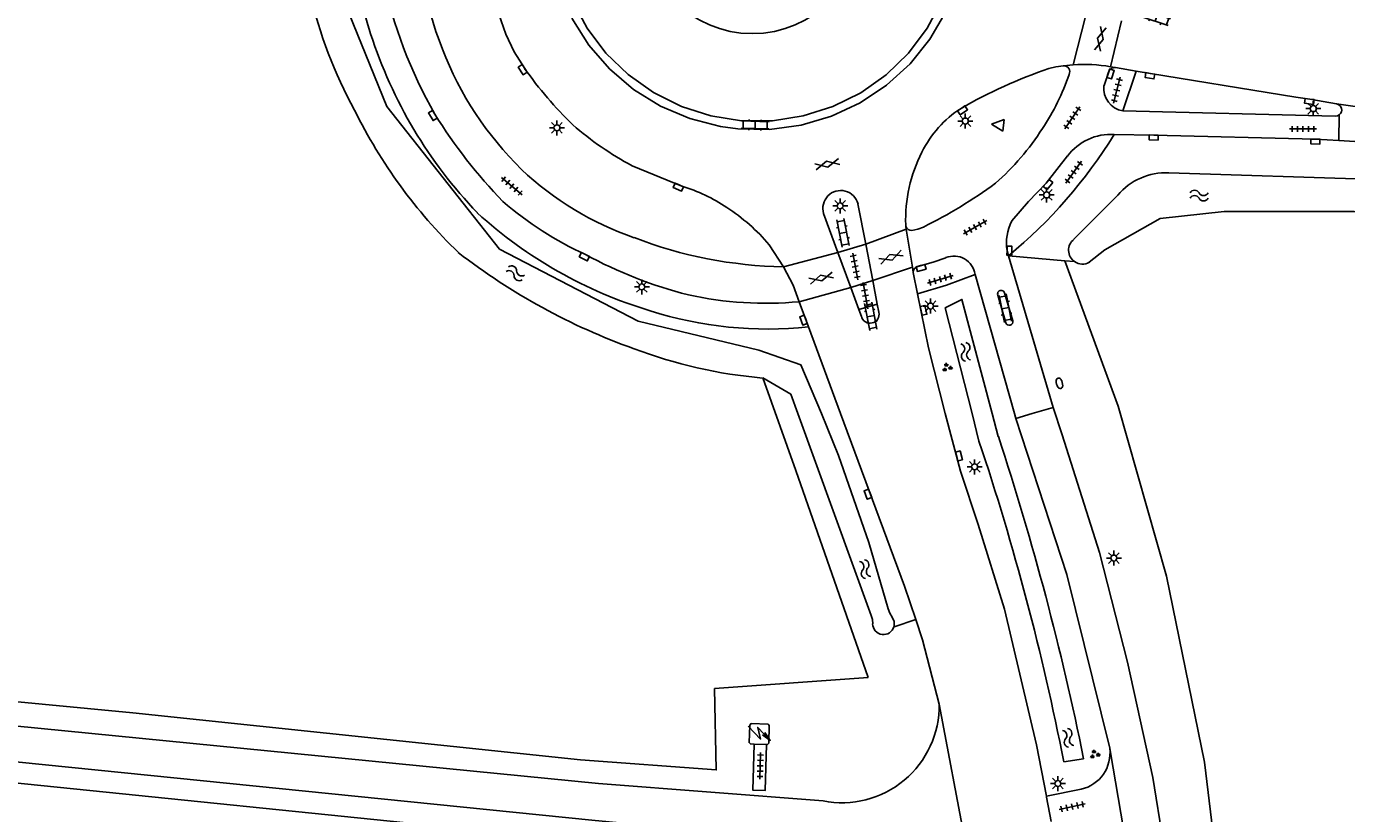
# Model space of a CAD drawing. Extents: x 125000 to 129004, y 397500 to 399008.
# Drawn here: x 127617.7 to 127727.8, y 397966.6 to 398032.3 of the extents above; entities that cross this region are included whole.
import ezdxf

# ---------------------------------------------------------------- set-up
doc = ezdxf.new("R2010")
doc.units = 0
for name, color, linetype in [('gg-bbg-lage trafo', 7, 'Continuous'), ('gg-knt-verharding', 7, 'Continuous'), ('gg-knt-verharding nz', 7, 'Continuous'), ('gg-kntw-bovenkant insteek waterloop', 7, 'Continuous'), ('gt-grn-groengrens', 7, 'Continuous'), ('gt-grn-vlakafsluiter', 7, 'Continuous'), ('gt-grn-weggrens', 7, 'Continuous'), ('gt-symb-brandkraan', 7, 'Continuous'), ('gt-symb-gesloten verharding', 7, 'Continuous'), ('gt-symb-groenvak', 7, 'Continuous'), ('gt-symb-klinker verharding', 7, 'Continuous'), ('gt-symb-kolk', 7, 'Continuous'), ('gt-symb-lichtmast', 7, 'Continuous'), ('gt-symb-tegel verharding', 7, 'Continuous'), ('gt-symb-trafo symbool', 7, 'Continuous'), ('gt-symb-waterafsluiter', 7, 'Continuous'), ('gt-symb-watersymbool', 7, 'Continuous')]:
    doc.layers.add(name, color=color, linetype=linetype)

# ---------------------------------------------------------------- blocks, each defined once
blk = doc.blocks.new('gt0-KL1')
at = {"layer": 'gt-symb-klinker verharding'}
for p, q in [((-1.15, 0.3), (1.15, 0.3)), ((-1, -0.3), (-1, 0.3)), ((-0.5, 0.3), (-0.5, 0.45)), ((0, -0.3), (0, 0.3)), ((0.5, 0.3), (0.5, 0.45)), ((1, -0.3), (1, 0.3)), ((-1.15, -0.3), (1.15, -0.3)), ((-0.5, -0.45), (-0.5, -0.3)), ((0.5, -0.45), (0.5, -0.3))]:
    blk.add_line(p, q, dxfattribs=at)
blk = doc.blocks.new('gt0-KOLK')
at = {"layer": 'gt-symb-kolk'}
blk.add_lwpolyline([(0, 0), (0.37, 0), (0.37, 0.4), (-0.38, 0.4), (-0.38, 0), (0, 0)], dxfattribs=at)
blk = doc.blocks.new('gt0-LMAST')
at = {"layer": 'gt-symb-lichtmast'}
for p, q in [((-0.18, 0.17), (-0.45, 0.44)), ((-0.01, 0.25), (-0.01, 0.62)), ((0.17, 0.17), (0.44, 0.44)), ((-0.26, 0), (-0.63, 0)), ((-0.18, -0.18), (-0.45, -0.45)), ((-0.01, -0.25), (-0.01, -0.63)), ((0.44, -0.45), (0.17, -0.18)), ((0.24, 0), (0.62, 0))]:
    blk.add_line(p, q, dxfattribs=at)
blk.add_circle((-0.01, 0), 0.25, dxfattribs=at)
blk = doc.blocks.new('gt0-TEG1')
at = {"layer": 'gt-symb-tegel verharding'}
for p, q in [((-1.12, 0), (1.12, 0)), ((-0.9, -0.25), (-0.9, 0.25)), ((-0.45, -0.25), (-0.45, 0.25)), ((0, -0.25), (0, 0.25)), ((0.45, -0.25), (0.45, 0.25)), ((0.9, -0.25), (0.9, 0.25))]:
    blk.add_line(p, q, dxfattribs=at)
blk = doc.blocks.new('gt0-WA')
at = {"layer": 'gt-symb-watersymbool'}
for centre, start, end in [((-0.32, 0.02), 28.0725, 151.9275), ((0.43, 0.42), 208.0725, 331.9275), ((-0.32, -0.43), 28.0725, 151.9275), ((0.43, -0.03), 208.0725, 331.9275)]:
    blk.add_arc(centre, 0.425, start, end, dxfattribs=at)
blk = doc.blocks.new('gt0-GRVAK')
at = {"layer": 'gt-symb-groenvak'}
for p, q in [((-0.11, 0.19), (-0.23, 0.24)), ((-0.18, 0.15), (0.09, 0.15)), ((-0.09, 0.21), (-0.16, 0.32)), ((-0.05, 0.21), (-0.05, 0.39)), ((0, 0.21), (0.06, 0.32)), ((0.01, 0.19), (0.13, 0.24)), ((0.26, -0.05), (0.2, 0.06)), ((0.3, -0.05), (0.3, 0.13)), ((0.35, -0.05), (0.41, 0.06)), ((-0.24, -0.23), (-0.36, -0.18)), ((-0.32, -0.26), (-0.05, -0.26)), ((-0.23, -0.21), (-0.29, -0.09)), ((-0.18, -0.2), (-0.18, -0.02)), ((-0.14, -0.21), (-0.07, -0.09)), ((-0.12, -0.23), (0, -0.18)), ((0.24, -0.07), (0.12, -0.02)), ((0.17, -0.11), (0.44, -0.11)), ((0.37, -0.07), (0.49, -0.02))]:
    blk.add_line(p, q, dxfattribs=at)
blk = doc.blocks.new('gt0-BR')
at = {"layer": 'gt-symb-brandkraan'}
for centre, radius, start, end in [((-0.24, 0), 0.206, 107.5669, 252.4331), ((0.6, -2.66), 3, 106.892, 107.5669), ((0, -0.69), 0.938, 73.108, 106.892), ((-0.6, -2.66), 3, 72.4331, 73.108), ((0.24, 0), 0.206, 287.567, 72.4331), ((0.6, 2.66), 3, 252.4331, 253.108), ((0, 0.69), 0.938, 253.108, 286.8921), ((-0.6, 2.66), 3, 286.8921, 287.567)]:
    blk.add_arc(centre, radius, start, end, dxfattribs=at)
blk = doc.blocks.new('gt0-HSP')
at = {"layer": 'gt-symb-trafo symbool'}
for points in [[(0.77, 0.75), (-0.53, 0), (0.47, 0), (-0.83, -0.75)], [(-0.22, -0.24), (-0.83, -0.75), (-0.08, -0.48)]]:
    blk.add_lwpolyline(points, dxfattribs=at)
blk = doc.blocks.new('gt0-GESVH1')
at = {"layer": 'gt-symb-gesloten verharding'}
for p, q in [((-0.99, -0.26), (0.01, 0.24)), ((0.01, -0.26), (-0.99, 0.24)), ((0.01, 0.24), (1.01, -0.26)), ((1.01, 0.24), (0.01, -0.26))]:
    blk.add_line(p, q, dxfattribs=at)
blk = doc.blocks.new('gt0-WAFSL')
at = {"layer": 'gt-symb-waterafsluiter'}
for p, q in [((-0.5, -0.33), (0, 0.67)), ((0, 0.67), (0.5, -0.33)), ((0.5, -0.33), (-0.5, -0.33))]:
    blk.add_line(p, q, dxfattribs=at)

msp = doc.modelspace()

# ---------------------------------------------------------------- linework, layer by layer
at = {"layer": 'gg-bbg-lage trafo'}
msp.add_line((127678.37, 397972.43), (127679.41, 397972.4), dxfattribs=at)
msp.add_lwpolyline([(127678.37, 397972.43), (127678.07, 397972.44), (127677.96, 397972.56), (127678.01, 397974.02), (127678.13, 397974.14), (127679.54, 397974.1), (127679.64, 397973.98), (127679.61, 397972.51), (127679.48, 397972.4), (127679.41, 397972.4)], dxfattribs=at)
at = {"layer": 'gg-knt-verharding'}
for p, q in [((127704.17, 398029), (127704.99, 398029.09)), ((127708.1, 398028.93), (127708.51, 398028.86)), ((127708.51, 398028.86), (127710.25, 398028.57)), ((127710.25, 398028.57), (127709.13, 398025.25)), ((127709.13, 398025.25), (127726.84, 398024.82)), ((127727.14, 398022.78), (127727.18, 398024.92)), ((127725.19, 398022.89), (127727.14, 398022.78)), ((127727.14, 398022.78), (127735.22, 398022.3)), ((127668.21, 398020.67), (127672.36, 398018.98)), ((127685.36, 398013.45), (127684.17, 398016.69)), ((127687.04, 398017.49), (127687.68, 398014.14)), ((127691.02, 398015.74), (127691.03, 398015.63)), ((127691.07, 398015.38), (127691.03, 398015.63)), ((127691.58, 398012.21), (127691.07, 398015.38)), ((127679.64, 398014.09), (127680.83, 398012.24)), ((127685.36, 398013.45), (127687.68, 398014.14)), ((127685.36, 398013.45), (127686.44, 398010.52)), ((127688.27, 398011.09), (127687.68, 398014.14)), ((127699.47, 398013.58), (127699.6, 398013.16)), ((127691.65, 398011.77), (127691.58, 398012.21)), ((127699.6, 398013.16), (127703.31, 398000.51)), ((127688.65, 398009.14), (127688.27, 398011.09)), ((127691.99, 398009.99), (127691.65, 398011.77)), ((127700.1, 398000), (127696.8, 398011.61)), ((127686.44, 398010.52), (127687.12, 398008.67)), ((127699.37, 398007.58), (127698.7, 398009.88)), ((127699.26, 398010.07), (127699.95, 398007.75)), ((127682.14, 398009.33), (127682.91, 398007.24)), ((127688.65, 398009.14), (127687.12, 398008.67)), ((127688.65, 398009.14), (127688.78, 398008.45)), ((127687.32, 398008.11), (127687.12, 398008.67)), ((127682.91, 398007.24), (127685.59, 398000)), ((127700.21, 397999.6), (127700.1, 398000)), ((127701.57, 398000), (127700.21, 397999.6)), ((127703.31, 398000.51), (127701.57, 398000)), ((127691.85, 397982.83), (127692.42, 397981.12)), ((127692.42, 397981.12), (127693.81, 397975.77)), ((127708.03, 397972.09), (127708.1, 397971.73)), ((127708.1, 397971.73), (127709.39, 397964.22)), ((127705.66, 397968.67), (127702.75, 397968.09)), ((127702.75, 397968.09), (127702.77, 397967.99)), ((127702.77, 397967.99), (127703.15, 397965.97))]:
    msp.add_line(p, q, dxfattribs=at)
for points in [[(127655.81, 398036.87), (127656.11, 398036.14), (127657.67, 398031.64), (127658.37, 398030.17), (127659.24, 398028.8)], [(127694.02, 398034.43), (127692.8, 398032.15), (127691.24, 398030.08), (127689.38, 398028.27), (127687.27, 398026.77), (127684.95, 398025.62), (127682.48, 398024.83), (127679.92, 398024.43), (127677.33, 398024.43), (127674.77, 398024.83), (127672.31, 398025.62), (127669.99, 398026.78), (127667.88, 398028.28), (127666.02, 398030.08), (127664.46, 398032.15), (127663.24, 398034.44)], [(127694.37, 398033.52), (127693.04, 398031.24), (127691.38, 398029.18), (127689.42, 398027.4), (127687.22, 398025.93), (127684.83, 398024.81), (127682.29, 398024.07), (127679.67, 398023.71), (127677.01, 398023.76), (127675.57, 398023.95), (127673.01, 398024.61), (127670.58, 398025.64), (127668.33, 398027.03), (127666.32, 398028.75), (127664.58, 398030.74), (127663.17, 398032.98)], [(127704.17, 398029), (127703.54, 398028.92), (127702.96, 398028.78)], [(127707.56, 398027.36), (127707.99, 398028.59), (127708.21, 398028.81), (127708.51, 398028.86)], [(127710.25, 398028.57), (127723.55, 398026.39), (127724.71, 398026.24), (127726.95, 398025.84)], [(127726.84, 398024.82), (127727.02, 398024.84), (127727.18, 398024.92)], [(127708.41, 398023.28), (127711.7, 398023.23), (127725.19, 398022.89)], [(127704.52, 398021.49), (127702.73, 398019.23), (127701.27, 398017.68), (127699.87, 398016.08)], [(127692.49, 398015.56), (127692.02, 398015.38), (127691.53, 398015.27)], [(127680.83, 398012.24), (127681.63, 398010.71), (127682.14, 398009.33)], [(127692.02, 398012.26), (127693.31, 398012.64), (127694.36, 398013)], [(127691.99, 398009.99), (127694.42, 398010.71), (127696.8, 398011.61)], [(127694.32, 398000), (127692.93, 398005.49), (127691.99, 398009.99)], [(127685.59, 398000), (127690.92, 397985.61), (127691.85, 397982.83)], [(127694.32, 398000), (127695.6, 397995.2), (127697.07, 397990.76)], [(127712.8, 397845.77), (127712.78, 397845.93), (127715.1, 397924.61), (127715.21, 397932.62), (127714.92, 397941.74), (127714.31, 397949.81), (127713.34, 397958.96), (127711.62, 397969.64), (127709.53, 397979.27), (127707.18, 397988.41), (127704.06, 397998.24), (127703.31, 398000.51)], [(127700.21, 397999.6), (127704.47, 397986.57), (127708.03, 397972.09)], [(127697.07, 397990.76), (127699.26, 397983.69), (127701.94, 397972.37), (127702.75, 397968.09)], [(127510.72, 397984.4), (127665.4, 397969.13), (127684.13, 397967.69)], [(127510.56, 397981.71), (127664.85, 397966.08), (127683.94, 397964.24)], [(127678.37, 397972.43), (127678.28, 397968.58), (127679.31, 397968.57), (127679.41, 397972.4)]]:
    msp.add_lwpolyline(points, dxfattribs=at)
for centre, radius, start, end in [((127681.86, 398042), 31.68, 178.7597, 201.4696), ((127674.79, 398040.75), 29.81, 185.4158, 197.7244), ((127686.01, 398044.45), 39.41, 191.7901, 209.6272), ((127683.38, 398043.6), 38.86, 197.8728, 223.7223), ((127678.84, 398040.63), 28.37, 201.1231, 225.5719), ((127684.96, 398046.7), 31.34, 214.8307, 226.1774), ((127716.88, 397988.34), 42.77, 109.0033, 119.782), ((127704.21, 398028.52), 0.49, 332.723, 95.6908), ((127705.9, 398016.35), 12.78, 80.0939, 94.0875), ((127685.53, 398034.95), 20.25, 326.5197, 340.7983), ((127709.46, 398027.14), 1.92, 173.4649, 260.1441), ((127700.57, 398017.78), 9.13, 122.7031, 153.861), ((127726.87, 398025.33), 0.513, 307.5701, 80.5909), ((127688.02, 398047.4), 42.64, 211.7321, 224.1584), ((127681.06, 398044.62), 27.18, 229.0671, 241.7715), ((127684.44, 398035.22), 21.31, 311.2884, 327.5338), ((127673.11, 398045.08), 41.48, 309.6837, 328.2996), ((127708.12, 398018.79), 4.5, 86.3914, 143.2056), ((127703.39, 398016.15), 12.38, 152.8273, 181.897), ((127676.97, 398039.44), 26.22, 226.6698, 250.8607), ((127667.88, 398004.69), 14.97, 56.6788, 72.6118), ((127674.94, 398051.24), 39.76, 296.1961, 306.3329), ((127676.39, 398039.58), 28.96, 229.1022, 245.3365), ((127685.6, 398017.12), 1.49, 14.5801, 196.5565), ((127680.37, 398044.22), 37.2, 227.6072, 253.3439), ((127666.67, 398002.9), 17.13, 40.7757, 56.5755), ((127691.51, 398015.76), 0.493, 195.3154, 272.5476), ((127703.43, 398014.22), 4.01, 152.471, 189.1711), ((127681.46, 398048.6), 36.36, 248.8931, 269.0003), ((127681.99, 398045.78), 37.01, 241.4544, 255.7667), ((127692.1, 398011.81), 0.455, 100.3467, 185.5039), ((127695.04, 398011.35), 1.79, 8.398, 112.1173), ((127679.35, 398039.07), 29.87, 257.5118, 275.3625), ((127698.98, 398009.98), 0.297, 17.6125, 197.8548), ((127679.51, 398039.33), 32.28, 252.3233, 276.0527), ((127688.05, 398008.29), 0.75, 193.2212, 12.8311), ((127699.65, 398007.67), 0.303, 198.8622, 14.5908), ((127685.7, 397975.64), 8.11, 258.8052, 0.899), ((127704.95, 397971.69), 3.11, 283.1149, 7.3539)]:
    msp.add_arc(centre, radius, start, end, dxfattribs=at)
at = {"layer": 'gg-knt-verharding nz'}
for p, q in [((127706.04, 398033.24), (127704.99, 398029.09)), ((127709.02, 398032.75), (127708.1, 398028.93)), ((127735.79, 398024.56), (127726.95, 398025.84)), ((127687.68, 398014.14), (127691.07, 398015.38)), ((127685.36, 398013.45), (127680.83, 398012.24)), ((127688.27, 398011.09), (127691.58, 398012.21)), ((127682.14, 398009.33), (127686.44, 398010.52))]:
    msp.add_line(p, q, dxfattribs=at)
at = {"layer": 'gg-kntw-bovenkant insteek waterloop'}
for p, q in [((127734.48, 398019.39), (127712.96, 398020.08)), ((127705.05, 398014.54), (127708.7, 398018.23)), ((127682.02, 398000), (127688.15, 397983.15)), ((127697.13, 397997.71), (127696.55, 398000)), ((127698.23, 398000), (127698.74, 397998.1)), ((127705.86, 397971.21), (127704.2, 397970.94))]:
    msp.add_line(p, q, dxfattribs=at)
for points in [[(127684, 398000), (127682.28, 398004.06), (127678.77, 398005.3), (127668.71, 398007.71), (127657.14, 398013.72), (127647.75, 398025.63), (127643.51, 398036.04)], [(127733.67, 398015.93), (127728.4, 398016.86), (127717.58, 398016.85), (127712.24, 398016.26), (127707.62, 398013.66), (127706.33, 398012.64)], [(127698.23, 398000), (127695.7, 398009.52), (127694.31, 398008.82), (127696.55, 398000)], [(127682.02, 398000), (127681.43, 398001.61), (127679.09, 398002.97)], [(127689.55, 397983.7), (127687.95, 397989.24), (127685.41, 397996.5), (127684, 398000)], [(127689.89, 397983.03), (127689.69, 397983.35), (127689.55, 397983.7)], [(127688.27, 397982.47), (127688.24, 397982.82), (127688.15, 397983.15)], [(127690.05, 397982.22), (127690.07, 397982.65), (127689.89, 397983.03)]]:
    msp.add_lwpolyline(points, dxfattribs=at)
for centre, radius, start, end in [((127679.82, 398044.15), 39.55, 193.2548, 208.4609), ((127683.5, 398044.24), 42.85, 206.2198, 225.9583), ((127712.72, 398014.83), 5.26, 87.4041, 139.7613), ((127705.75, 398013.62), 1.15, 127.3107, 235.1586), ((127686.25, 398055.48), 53.17, 232.2614, 250.337), ((127705.75, 398013.62), 1.15, 235.1702, 300.7751), ((127682.51, 398042.71), 39.89, 249.2223, 265.075), ((127473.19, 397924.05), 237.4, 11.4582, 18.1743), ((127494.39, 397929.84), 213.8, 11.0822, 18.5088), ((127689.17, 397982.47), 0.907, 179.9382, 344.1263)]:
    msp.add_arc(centre, radius, start, end, dxfattribs=at)
at = {"layer": 'gt-grn-groengrens'}
for p, q in [((127699.6, 398013.16), (127704.28, 398012.75)), ((127704.28, 398012.75), (127705.09, 398012.68)), ((127516.22, 397985.69), (127626.56, 397975.03)), ((127675.08, 397977.07), (127687.9, 397977.99))]:
    msp.add_line(p, q, dxfattribs=at)
for points in [[(127704.28, 398012.75), (127708.73, 398000.61), (127712.78, 397986.44), (127715.93, 397970.92), (127718.18, 397952.25), (127719.3, 397932.01), (127719.08, 397908.84), (127718.85, 397882.75), (127717.79, 397844.54)], [(127687.9, 397977.99), (127681.86, 397995.25), (127679.09, 398002.97)], [(127510.39, 397979.76), (127613.69, 397969.51), (127657.27, 397965.06)], [(127626.56, 397975.03), (127663.89, 397971.12), (127675.22, 397970.27), (127675.08, 397977.07)]]:
    msp.add_lwpolyline(points, dxfattribs=at)
for start, end in [(180.0059, 269.9941), (270.0059, 359.9941)]:
    msp.add_arc((127678.22, 398040.89), 9.19, start, end, dxfattribs=at)
at = {"layer": 'gt-grn-vlakafsluiter'}
for p, q in [((127688.27, 398011.09), (127686.44, 398010.52)), ((127691.85, 397982.83), (127690.05, 397982.22))]:
    msp.add_line(p, q, dxfattribs=at)
at = {"layer": 'gt-grn-weggrens'}
msp.add_line((127696.44, 397961.91), (127693.81, 397975.77), dxfattribs=at)

# ---------------------------------------------------------------- block references
at = {"layer": 'gt-symb-brandkraan', "rotation": 104.95356475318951}
msp.add_blockref('gt0-BR', (127703.84, 398002.53), dxfattribs=at)
at = {"layer": 'gt-symb-gesloten verharding'}
for p, rotation in [((127707.27, 398031.27), -104.17514205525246), ((127684.47, 398020.81), 12.827123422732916), ((127689.78, 398013.05), 20.120165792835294), ((127683.96, 398011.31), 15.008913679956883)]:
    msp.add_blockref('gt0-GESVH1', p, dxfattribs=dict(at, rotation=rotation))
at = {"layer": 'gt-symb-groenvak'}
for p in [(127694.45, 398003.84), (127706.77, 397971.57)]:
    msp.add_blockref('gt0-GRVAK', p, dxfattribs=at)
at = {"layer": 'gt-symb-klinker verharding'}
for p, rotation in [((127711.91, 398033.02), -18.489326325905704), ((127678.46, 398024.08), -1.6054673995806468), ((127685.79, 398015.08), -78.99333582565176), ((127699.33, 398008.79), -78.99333582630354), ((127688.11, 398008.12), -78.99333582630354)]:
    msp.add_blockref('gt0-KL1', p, dxfattribs=dict(at, rotation=rotation))
at = {"layer": 'gt-symb-kolk'}
for p, rotation in [((127659.24, 398028.8), 122.83164893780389), ((127707.91, 398028.39), -108.67058341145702), ((127711.41, 398028.38), 170.44347238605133), ((127651.75, 398024.97), 120.59043540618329), ((127695.64, 398025.46), -145.30847117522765), ((127724.71, 398026.24), 172.356130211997), ((127711.7, 398023.23), 178.5106452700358), ((127725.19, 398022.89), 178.51064527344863), ((127672.13, 398019.08), 156.613357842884), ((127702.73, 398019.23), -129.32164076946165), ((127664.3, 398013.27), 152.56418149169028), ((127699.47, 398013.58), -90.68751635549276), ((127692.24, 398012.34), -164.10181291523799), ((127692.31, 398008.56), -77.35314650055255), ((127682.68, 398007.87), 110.06634962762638), ((127695.27, 397996.41), -75.1718914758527), ((127688.05, 397993.35), 110.24750150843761)]:
    msp.add_blockref('gt0-KOLK', p, dxfattribs=dict(at, rotation=rotation))
at = {"layer": 'gt-symb-lichtmast'}
for p in [(127725.02, 398025.44), (127661.94, 398023.84), (127696, 398024.4), (127702.78, 398018.24), (127685.56, 398017.33), (127669.02, 398010.57), (127693.1, 398008.97), (127696.78, 397995.56), (127708.39, 397987.95), (127703.72, 397969.14)]:
    msp.add_blockref('gt0-LMAST', p, dxfattribs=at)
at = {"layer": 'gt-symb-tegel verharding'}
for p, rotation in [((127708.63, 398026.98), -104.00844348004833), ((127704.91, 398024.67), 56.13505688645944), ((127705.03, 398020.14), 54.60889248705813), ((127658.17, 398018.98), -40.377629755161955), ((127696.81, 398015.55), 29.744881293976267), ((127686.81, 398012.27), -78.99333582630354), ((127687.66, 398009.84), -79.69002960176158), ((127693.9, 398011.2), 17.111160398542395), ((127678.89, 397970.62), 88.5106452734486), ((127704.9, 397967.21), 12.410774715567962)]:
    msp.add_blockref('gt0-TEG1', p, dxfattribs=dict(at, rotation=rotation))
msp.add_blockref('gt0-TEG1', (127724.15, 398023.74), dxfattribs=at)
at = {"layer": 'gt-symb-trafo symbool', "rotation": 103.82877152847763}
msp.add_blockref('gt0-HSP', (127678.79, 397973.36), dxfattribs=at)
at = {"layer": 'gt-symb-waterafsluiter', "rotation": 83.57125225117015}
msp.add_blockref('gt0-WAFSL', (127698.84, 398024.08), dxfattribs=at)
at = {"layer": 'gt-symb-watersymbool'}
msp.add_blockref('gt0-WA', (127715.43, 398018.19), dxfattribs=at)
for p, rotation in [((127658.51, 398011.67), 152.28149837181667), ((127696.01, 398005.2), -75.1018127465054), ((127687.62, 397987.08), -70.00710602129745), ((127704.55, 397973), -70.00710602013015)]:
    msp.add_blockref('gt0-WA', p, dxfattribs=dict(at, rotation=rotation))

doc.saveas('drawing.dxf')
